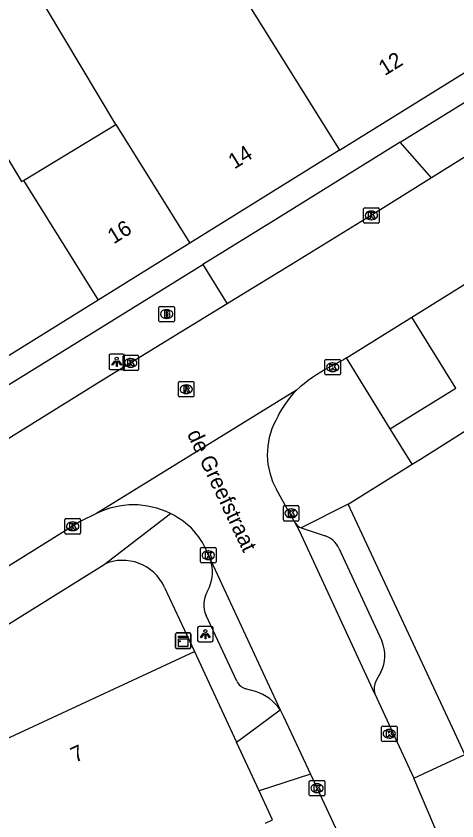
# Model space of a CAD drawing. Extents: x 160037 to 160839, y 385326 to 386441.
# Drawn here: x 160432.7 to 160461.1, y 386244.3 to 386296.3 of the extents above; entities that cross this region are included whole.
import ezdxf

# ---------------------------------------------------------------- set-up
doc = ezdxf.new("R2010")
doc.units = 0
for name, color, linetype in [('IMGEO_Brandkraan', 7, 'Continuous'), ('IMGEO_Kast', 7, 'Continuous'), ('IMGEO_Kolk', 7, 'Continuous'), ('IMGEO_Lichtpunt', 7, 'Continuous'), ('IMGEO_Openbare_ruimte_label', 7, 'Continuous'), ('IMGEO_Pand', 7, 'Continuous'), ('IMGEO_Pand_nummerreeks', 7, 'Continuous'), ('IMGEO_Rijbaan_lokaal_open', 7, 'Continuous'), ('IMGEO_Rioolput', 7, 'Continuous'), ('IMGEO_Voetpad_open', 7, 'Continuous')]:
    doc.layers.add(name, color=color, linetype=linetype)

msp = doc.modelspace()

# ---------------------------------------------------------------- linework, layer by layer
at = {"layer": 'IMGEO_Brandkraan'}
for p, q in [((160441.885, 386276.606), (160441.885, 386277.458)), ((160441.96, 386277.532), (160442.812, 386277.532)), ((160442.373, 386277.312), (160442.398, 386277.312)), ((160442.886, 386277.458), (160442.886, 386276.606)), ((160442.396, 386276.752), (160442.371, 386276.752)), ((160442.812, 386276.532), (160441.96, 386276.532))]:
    msp.add_line(p, q, dxfattribs=at)
for points in [[(160441.885, 386276.606), (160441.885, 386277.458)], [(160441.96, 386277.532), (160442.812, 386277.532)], [(160442.233, 386277.232), (160442.233, 386276.832), (160442.446, 386276.832)], [(160442.464, 386277.232), (160442.233, 386277.232)], [(160442.412, 386277.151), (160442.358, 386277.151), (160442.358, 386277.075)], [(160442.886, 386277.458), (160442.886, 386276.606)], [(160442.358, 386277.075), (160442.411, 386277.075)], [(160442.42, 386276.999), (160442.358, 386276.999), (160442.358, 386276.918)], [(160442.358, 386276.918), (160442.42, 386276.918)], [(160442.812, 386276.532), (160441.96, 386276.532)]]:
    msp.add_lwpolyline(points, dxfattribs=at)
for centre, radius, start, end in [((160441.962, 386277.456), 0.0765, 91.552, 178.448), ((160441.962, 386277.456), 0.0765, 91.552, 178.448), ((160442.413, 386277.113), 0.0379, 267.8285, 90.9355), ((160442.468, 386277.087), 0.145, 59.4692, 91.5367), ((160442.493, 386277.134), 0.0922, 285.5137, 58.1501), ((160442.81, 386277.456), 0.0765, 1.552, 88.448), ((160442.81, 386277.456), 0.0765, 1.552, 88.448), ((160442.421, 386276.958), 0.0404, 269.8759, 90.5077), ((160442.452, 386277.083), 0.251, 268.6676, 293.5347), ((160442.498, 386276.942), 0.105, 301.3115, 78.989), ((160441.962, 386276.608), 0.0765, 181.552, 268.448), ((160441.962, 386276.608), 0.0765, 181.552, 268.448), ((160442.81, 386276.608), 0.0765, 271.552, 358.448), ((160442.81, 386276.608), 0.0765, 271.552, 358.448)]:
    msp.add_arc(centre, radius, start, end, dxfattribs=at)
for centre, major_axis, ratio, start_param, end_param in [((160442.372, 386277.032), (-0.387, 0.002), 0.722429, 4.712389, 7.853982), ((160442.397, 386277.032), (-0.39, 0.002), 0.717154, 1.570796, 4.712389)]:
    msp.add_ellipse(centre, major_axis=major_axis, ratio=ratio, start_param=start_param, end_param=end_param, dxfattribs=at)
at = {"layer": 'IMGEO_Kast'}
for p, q in [((160443.023, 386256.444), (160443.864, 386256.444)), ((160443.864, 386256.444), (160443.023, 386256.444)), ((160443.948, 386256.369), (160443.948, 386255.528)), ((160443.948, 386255.528), (160443.948, 386256.369)), ((160442.948, 386255.519), (160442.948, 386256.36)), ((160442.948, 386256.36), (160442.948, 386255.519)), ((160443.873, 386255.444), (160443.032, 386255.444)), ((160443.032, 386255.444), (160443.873, 386255.444))]:
    msp.add_line(p, q, dxfattribs=at)
for points in [[(160443.143, 386256.234), (160443.743, 386256.234), (160443.743, 386256.149), (160443.143, 386256.149), (160443.143, 386256.234)], [(160443.143, 386256.059), (160443.743, 386256.059), (160443.743, 386255.57), (160443.143, 386255.57), (160443.143, 386256.059)]]:
    msp.add_lwpolyline(points, dxfattribs=at)
msp.add_circle((160443.227, 386255.908), 0.0377, dxfattribs=at)
for centre, start, end in [((160443.026, 386256.366), 92.4484, 184.2845), ((160443.026, 386256.366), 92.4484, 184.2845), ((160443.87, 386256.366), 2.4484, 94.2845), ((160443.87, 386256.366), 2.4484, 94.2845), ((160443.026, 386255.522), 182.4484, 274.2845), ((160443.026, 386255.522), 182.4484, 274.2845), ((160443.87, 386255.522), 272.4484, 4.2845), ((160443.87, 386255.522), 272.4484, 4.2845)]:
    msp.add_arc(centre, 0.0779, start, end, dxfattribs=at)
at = {"layer": 'IMGEO_Kolk'}
for p, q in [((160455.103, 386282.976), (160455.103, 386283.828)), ((160455.178, 386283.902), (160456.03, 386283.902)), ((160455.591, 386283.682), (160455.616, 386283.682)), ((160456.104, 386283.828), (160456.104, 386282.976)), ((160456.03, 386282.902), (160455.178, 386282.902)), ((160455.614, 386283.122), (160455.589, 386283.122)), ((160439.564, 386273.458), (160439.564, 386274.31)), ((160439.639, 386274.384), (160440.491, 386274.384)), ((160440.052, 386274.164), (160440.077, 386274.164)), ((160440.565, 386274.31), (160440.565, 386273.458)), ((160452.678, 386274.102), (160453.53, 386274.102)), ((160440.075, 386273.604), (160440.05, 386273.604)), ((160452.603, 386273.176), (160452.603, 386274.028)), ((160453.091, 386273.882), (160453.116, 386273.882)), ((160453.604, 386274.028), (160453.604, 386273.176)), ((160440.491, 386273.384), (160439.639, 386273.384)), ((160453.53, 386273.102), (160452.678, 386273.102)), ((160453.114, 386273.322), (160453.089, 386273.322)), ((160449.924, 386263.745), (160449.924, 386264.597)), ((160449.999, 386264.671), (160450.851, 386264.671)), ((160450.412, 386264.451), (160450.437, 386264.451)), ((160450.925, 386264.597), (160450.925, 386263.745)), ((160435.813, 386262.907), (160435.813, 386263.759)), ((160435.888, 386263.833), (160436.74, 386263.833)), ((160436.814, 386263.759), (160436.814, 386262.907)), ((160450.851, 386263.671), (160449.999, 386263.671)), ((160450.435, 386263.891), (160450.41, 386263.891)), ((160436.301, 386263.613), (160436.326, 386263.613)), ((160436.74, 386262.833), (160435.888, 386262.833)), ((160436.324, 386263.053), (160436.299, 386263.053)), ((160444.57, 386261.037), (160444.57, 386261.889)), ((160444.645, 386261.963), (160445.497, 386261.963)), ((160445.058, 386261.743), (160445.083, 386261.743)), ((160445.571, 386261.889), (160445.571, 386261.037)), ((160445.081, 386261.183), (160445.056, 386261.183)), ((160445.497, 386260.963), (160444.645, 386260.963)), ((160456.256, 386249.509), (160456.256, 386250.361)), ((160456.331, 386250.435), (160457.183, 386250.435)), ((160456.744, 386250.215), (160456.769, 386250.215)), ((160457.257, 386250.361), (160457.257, 386249.509)), ((160456.767, 386249.655), (160456.742, 386249.655)), ((160457.183, 386249.435), (160456.331, 386249.435)), ((160451.594, 386246), (160451.594, 386246.852)), ((160451.669, 386246.926), (160452.521, 386246.926)), ((160452.082, 386246.706), (160452.107, 386246.706)), ((160452.595, 386246.852), (160452.595, 386246)), ((160452.105, 386246.146), (160452.08, 386246.146)), ((160452.521, 386245.926), (160451.669, 386245.926))]:
    msp.add_line(p, q, dxfattribs=at)
for points in [[(160455.103, 386282.976), (160455.103, 386283.828)], [(160455.178, 386283.902), (160456.03, 386283.902)], [(160455.424, 386283.602), (160455.547, 386283.602), (160455.547, 386283.451), (160455.677, 386283.602), (160455.841, 386283.602), (160455.695, 386283.451), (160455.848, 386283.202), (160455.696, 386283.202), (160455.611, 386283.366), (160455.547, 386283.299), (160455.547, 386283.202), (160455.424, 386283.202), (160455.424, 386283.602)], [(160456.104, 386283.828), (160456.104, 386282.976)], [(160456.03, 386282.902), (160455.178, 386282.902)], [(160439.564, 386273.458), (160439.564, 386274.31)], [(160439.639, 386274.384), (160440.491, 386274.384)], [(160439.885, 386274.084), (160440.008, 386274.084), (160440.008, 386273.933), (160440.138, 386274.084), (160440.302, 386274.084), (160440.156, 386273.933), (160440.309, 386273.684), (160440.157, 386273.684), (160440.072, 386273.848), (160440.008, 386273.781), (160440.008, 386273.684), (160439.885, 386273.684), (160439.885, 386274.084)], [(160440.565, 386274.31), (160440.565, 386273.458)], [(160452.678, 386274.102), (160453.53, 386274.102)], [(160452.603, 386273.176), (160452.603, 386274.028)], [(160452.924, 386273.802), (160453.047, 386273.802), (160453.047, 386273.651), (160453.177, 386273.802), (160453.341, 386273.802), (160453.195, 386273.651), (160453.348, 386273.402), (160453.196, 386273.402), (160453.111, 386273.566), (160453.047, 386273.499), (160453.047, 386273.402), (160452.924, 386273.402), (160452.924, 386273.802)], [(160453.604, 386274.028), (160453.604, 386273.176)], [(160440.491, 386273.384), (160439.639, 386273.384)], [(160453.53, 386273.102), (160452.678, 386273.102)], [(160449.924, 386263.745), (160449.924, 386264.597)], [(160449.999, 386264.671), (160450.851, 386264.671)], [(160450.245, 386264.371), (160450.368, 386264.371), (160450.368, 386264.22), (160450.498, 386264.371), (160450.662, 386264.371), (160450.516, 386264.22), (160450.669, 386263.971), (160450.517, 386263.971), (160450.432, 386264.135), (160450.368, 386264.068), (160450.368, 386263.971), (160450.245, 386263.971), (160450.245, 386264.371)], [(160450.925, 386264.597), (160450.925, 386263.745)], [(160435.813, 386262.907), (160435.813, 386263.759)], [(160435.888, 386263.833), (160436.74, 386263.833)], [(160436.814, 386263.759), (160436.814, 386262.907)], [(160450.851, 386263.671), (160449.999, 386263.671)], [(160436.134, 386263.533), (160436.257, 386263.533), (160436.257, 386263.382), (160436.387, 386263.533), (160436.551, 386263.533), (160436.405, 386263.382), (160436.558, 386263.133), (160436.406, 386263.133), (160436.321, 386263.297), (160436.257, 386263.23), (160436.257, 386263.133), (160436.134, 386263.133), (160436.134, 386263.533)], [(160436.74, 386262.833), (160435.888, 386262.833)], [(160444.57, 386261.037), (160444.57, 386261.889)], [(160444.645, 386261.963), (160445.497, 386261.963)], [(160444.891, 386261.663), (160445.014, 386261.663), (160445.014, 386261.512), (160445.144, 386261.663), (160445.308, 386261.663), (160445.162, 386261.512), (160445.315, 386261.263), (160445.163, 386261.263), (160445.078, 386261.427), (160445.014, 386261.36), (160445.014, 386261.263), (160444.891, 386261.263), (160444.891, 386261.663)], [(160445.571, 386261.889), (160445.571, 386261.037)], [(160445.497, 386260.963), (160444.645, 386260.963)], [(160456.256, 386249.509), (160456.256, 386250.361)], [(160456.331, 386250.435), (160457.183, 386250.435)], [(160456.577, 386250.135), (160456.7, 386250.135), (160456.7, 386249.984), (160456.83, 386250.135), (160456.994, 386250.135), (160456.848, 386249.984), (160457.001, 386249.735), (160456.849, 386249.735), (160456.764, 386249.899), (160456.7, 386249.832), (160456.7, 386249.735), (160456.577, 386249.735), (160456.577, 386250.135)], [(160457.257, 386250.361), (160457.257, 386249.509)], [(160457.183, 386249.435), (160456.331, 386249.435)], [(160451.594, 386246), (160451.594, 386246.852)], [(160451.669, 386246.926), (160452.521, 386246.926)], [(160451.915, 386246.626), (160452.038, 386246.626), (160452.038, 386246.475), (160452.168, 386246.626), (160452.332, 386246.626), (160452.186, 386246.475), (160452.339, 386246.226), (160452.187, 386246.226), (160452.102, 386246.39), (160452.038, 386246.323), (160452.038, 386246.226), (160451.915, 386246.226), (160451.915, 386246.626)], [(160452.595, 386246.852), (160452.595, 386246)], [(160452.521, 386245.926), (160451.669, 386245.926)]]:
    msp.add_lwpolyline(points, dxfattribs=at)
for centre, start, end in [((160455.18, 386283.826), 91.552, 178.448), ((160455.18, 386283.826), 91.552, 178.448), ((160456.028, 386283.826), 1.552, 88.448), ((160456.028, 386283.826), 1.552, 88.448), ((160455.18, 386282.978), 181.552, 268.448), ((160455.18, 386282.978), 181.552, 268.448), ((160456.028, 386282.978), 271.552, 358.448), ((160456.028, 386282.978), 271.552, 358.448), ((160439.641, 386274.308), 91.552, 178.448), ((160439.641, 386274.308), 91.552, 178.448), ((160440.489, 386274.308), 1.552, 88.448), ((160440.489, 386274.308), 1.552, 88.448), ((160452.68, 386274.026), 91.552, 178.448), ((160452.68, 386274.026), 91.552, 178.448), ((160453.528, 386274.026), 1.552, 88.448), ((160453.528, 386274.026), 1.552, 88.448), ((160439.641, 386273.46), 181.552, 268.448), ((160439.641, 386273.46), 181.552, 268.448), ((160440.489, 386273.46), 271.552, 358.448), ((160440.489, 386273.46), 271.552, 358.448), ((160452.68, 386273.178), 181.552, 268.448), ((160452.68, 386273.178), 181.552, 268.448), ((160453.528, 386273.178), 271.552, 358.448), ((160453.528, 386273.178), 271.552, 358.448), ((160450.001, 386264.595), 91.552, 178.448), ((160450.001, 386264.595), 91.552, 178.448), ((160450.849, 386264.595), 1.552, 88.448), ((160450.849, 386264.595), 1.552, 88.448), ((160435.89, 386263.757), 91.552, 178.448), ((160435.89, 386263.757), 91.552, 178.448), ((160436.738, 386263.757), 1.552, 88.448), ((160436.738, 386263.757), 1.552, 88.448), ((160450.001, 386263.747), 181.552, 268.448), ((160450.001, 386263.747), 181.552, 268.448), ((160450.849, 386263.747), 271.552, 358.448), ((160450.849, 386263.747), 271.552, 358.448), ((160435.89, 386262.909), 181.552, 268.448), ((160435.89, 386262.909), 181.552, 268.448), ((160436.738, 386262.909), 271.552, 358.448), ((160436.738, 386262.909), 271.552, 358.448), ((160444.647, 386261.887), 91.552, 178.448), ((160444.647, 386261.887), 91.552, 178.448), ((160445.495, 386261.887), 1.552, 88.448), ((160445.495, 386261.887), 1.552, 88.448), ((160444.647, 386261.039), 181.552, 268.448), ((160444.647, 386261.039), 181.552, 268.448), ((160445.495, 386261.039), 271.552, 358.448), ((160445.495, 386261.039), 271.552, 358.448), ((160456.333, 386250.359), 91.552, 178.448), ((160456.333, 386250.359), 91.552, 178.448), ((160457.181, 386250.359), 1.552, 88.448), ((160457.181, 386250.359), 1.552, 88.448), ((160456.333, 386249.511), 181.552, 268.448), ((160456.333, 386249.511), 181.552, 268.448), ((160457.181, 386249.511), 271.552, 358.448), ((160457.181, 386249.511), 271.552, 358.448), ((160451.671, 386246.85), 91.552, 178.448), ((160451.671, 386246.85), 91.552, 178.448), ((160452.519, 386246.85), 1.552, 88.448), ((160452.519, 386246.85), 1.552, 88.448), ((160451.671, 386246.002), 181.552, 268.448), ((160451.671, 386246.002), 181.552, 268.448), ((160452.519, 386246.002), 271.552, 358.448), ((160452.519, 386246.002), 271.552, 358.448)]:
    msp.add_arc(centre, 0.0765, start, end, dxfattribs=at)
for centre, major_axis, ratio, start_param, end_param in [((160455.59, 386283.402), (-0.387, 0.002), 0.722429, 4.712389, 7.853982), ((160455.615, 386283.402), (-0.39, 0.002), 0.717154, 1.570796, 4.712389), ((160440.051, 386273.884), (-0.387, 0.002), 0.722429, 4.712389, 7.853982), ((160440.076, 386273.884), (-0.39, 0.002), 0.717154, 1.570796, 4.712389), ((160453.09, 386273.602), (-0.387, 0.002), 0.722429, 4.712389, 7.853982), ((160453.115, 386273.602), (-0.39, 0.002), 0.717154, 1.570796, 4.712389), ((160450.411, 386264.171), (-0.387, 0.002), 0.722429, 4.712389, 7.853982), ((160450.436, 386264.171), (-0.39, 0.002), 0.717154, 1.570796, 4.712389), ((160436.3, 386263.333), (-0.387, 0.002), 0.722429, 4.712389, 7.853982), ((160436.325, 386263.333), (-0.39, 0.002), 0.717154, 1.570796, 4.712389), ((160445.057, 386261.463), (-0.387, 0.002), 0.722429, 4.712389, 7.853982), ((160445.082, 386261.463), (-0.39, 0.002), 0.717154, 1.570796, 4.712389), ((160456.743, 386249.935), (-0.387, 0.002), 0.722429, 4.712389, 7.853982), ((160456.768, 386249.935), (-0.39, 0.002), 0.717154, 1.570796, 4.712389), ((160452.081, 386246.426), (-0.387, 0.002), 0.722429, 4.712389, 7.853982), ((160452.106, 386246.426), (-0.39, 0.002), 0.717154, 1.570796, 4.712389)]:
    msp.add_ellipse(centre, major_axis=major_axis, ratio=ratio, start_param=start_param, end_param=end_param, dxfattribs=at)
at = {"layer": 'IMGEO_Lichtpunt'}
for p, q in [((160438.66, 386274.356), (160438.66, 386273.549)), ((160438.66, 386274.356), (160438.66, 386273.549)), ((160439.562, 386274.451), (160438.754, 386274.451)), ((160439.562, 386274.451), (160438.754, 386274.451)), ((160439.656, 386273.549), (160439.656, 386274.356)), ((160439.656, 386273.549), (160439.656, 386274.356)), ((160438.754, 386273.455), (160439.562, 386273.455)), ((160438.754, 386273.455), (160439.562, 386273.455)), ((160444.384, 386256.768), (160444.384, 386255.961)), ((160444.384, 386256.768), (160444.384, 386255.961)), ((160445.286, 386256.863), (160444.478, 386256.863)), ((160445.286, 386256.863), (160444.478, 386256.863)), ((160445.38, 386255.961), (160445.38, 386256.768)), ((160445.38, 386255.961), (160445.38, 386256.768)), ((160444.478, 386255.867), (160445.286, 386255.867)), ((160444.478, 386255.867), (160445.286, 386255.867))]:
    msp.add_line(p, q, dxfattribs=at)
for points in [[(160439.034, 386274.02), (160439.073, 386273.992), (160438.885, 386273.73), (160438.847, 386273.757), (160439.034, 386274.02)], [(160439.136, 386273.972), (160439.183, 386273.972), (160439.183, 386273.65), (160439.136, 386273.65), (160439.136, 386273.972)], [(160439.246, 386273.992), (160439.284, 386274.019), (160439.471, 386273.757), (160439.432, 386273.729), (160439.246, 386273.992)], [(160444.758, 386256.432), (160444.797, 386256.404), (160444.609, 386256.142), (160444.571, 386256.169), (160444.758, 386256.432)], [(160444.86, 386256.384), (160444.907, 386256.384), (160444.907, 386256.062), (160444.86, 386256.062), (160444.86, 386256.384)], [(160444.97, 386256.404), (160445.008, 386256.431), (160445.195, 386256.169), (160445.156, 386256.141), (160444.97, 386256.404)]]:
    msp.add_lwpolyline(points, dxfattribs=at)
for centre in [(160439.159, 386274.154), (160444.883, 386256.566)]:
    msp.add_circle(centre, 0.0994, dxfattribs=at)
for centre, start, end in [((160438.754, 386274.356), 90, 180), ((160438.754, 386274.356), 90, 180), ((160439.562, 386274.356), 0, 90), ((160439.562, 386274.356), 0, 90), ((160438.754, 386273.549), 180, 270), ((160438.754, 386273.549), 180, 270), ((160439.562, 386273.549), 270, 0), ((160439.562, 386273.549), 270, 360), ((160444.478, 386256.768), 90, 180), ((160444.478, 386256.768), 90, 180), ((160445.286, 386256.768), 0, 90), ((160445.286, 386256.768), 0, 90), ((160444.478, 386255.961), 180, 270), ((160444.478, 386255.961), 180, 270), ((160445.286, 386255.961), 270, 0), ((160445.286, 386255.961), 270, 360)]:
    msp.add_arc(centre, 0.0946, start, end, dxfattribs=at)
at = {"layer": 'IMGEO_Pand'}
for points in [[(160439.101, 386289.281), (160434.622, 386296.761), (160438.368, 386299.037), (160444.206, 386302.584), (160445.405, 386300.659)], [(160445.405, 386300.659), (160453.537, 386287.607)], [(160453.537, 386287.607), (160463.302, 386293.669)], [(160433.134, 386285.657), (160439.101, 386289.281)], [(160439.101, 386289.281), (160443.88, 386281.611)], [(160424.163, 386284.438), (160431.143, 386288.677), (160433.02, 386285.588), (160433.134, 386285.657)], [(160453.537, 386287.607), (160443.88, 386281.611)], [(160433.134, 386285.657), (160437.951, 386277.931)], [(160458.243, 386267.339), (160458.768, 386267.665), (160487.05, 386285.545)], [(160443.88, 386281.611), (160437.951, 386277.931)], [(160437.951, 386277.931), (160428.046, 386271.782)], [(160454.094, 386264.765), (160458.243, 386267.339)], [(160461.639, 386248.6), (160460.986, 386250), (160454.094, 386264.765)], [(160422.193, 386244.45), (160426.737, 386246.557), (160426.51, 386247.048), (160432.875, 386250), (160444.181, 386255.244)], [(160444.181, 386255.244), (160446.613, 386250), (160446.894, 386249.394)], [(160448.347, 386246.26), (160446.894, 386249.394)], [(160448.771, 386244.175), (160449.218, 386244.382), (160448.347, 386246.26)]]:
    msp.add_lwpolyline(points, dxfattribs=at)
at = {"layer": 'IMGEO_Rijbaan_lokaal_open'}
for points in [[(160472.005, 386293.642), (160459.483, 386285.821)], [(160459.483, 386285.821), (160456.049, 386283.676), (160450.444, 386280.242), (160446.455, 386277.798), (160446.285, 386277.694)], [(160458.205, 386276.823), (160466.379, 386281.902), (160467.143, 386282.379)], [(160446.285, 386277.694), (160443.3, 386275.865), (160438.175, 386272.725), (160430.743, 386268.127)], [(160453.986, 386274.201), (160458.205, 386276.823)], [(160453.986, 386274.201), (160453.803, 386274.087), (160452.915, 386273.624)], [(160450.759, 386272.12), (160437.847, 386264.151)], [(160450.687, 386263.554), (160450.159, 386264.466), (160449.475, 386265.698)], [(160437.847, 386264.151), (160436.793, 386263.633), (160419.211, 386252.68), (160414.901, 386250), (160406.174, 386244.574), (160399.731, 386240.558), (160394.903, 386237.536)], [(160455.832, 386252.51), (160450.955, 386263.031), (160450.687, 386263.554)], [(160445.097, 386261.416), (160445.23, 386261.129)], [(160445.23, 386261.129), (160449.721, 386251.484)], [(160455.832, 386252.51), (160456.984, 386250), (160458.341, 386247.067)], [(160449.721, 386251.484), (160449.915, 386251.104), (160450.431, 386250), (160451.676, 386247.327)], [(160451.676, 386247.327), (160453.586, 386243.227)], [(160462.236, 386238.294), (160460.191, 386242.722), (160458.341, 386247.067)]]:
    msp.add_lwpolyline(points, dxfattribs=at)
for centre, radius, start, end in [((160458.603, 386263.172), 11.899, 118.5575, 131.2409), ((160455.704, 386267.315), 6.895, 135.8237, 155.6587), ((160453.567, 386267.976), 4.684, 152.2545, 209.1075), ((160440.235, 386259.395), 5.322, 63.2919, 116.6601), ((160440.648, 386259.878), 4.707, 19.0716, 65.1409)]:
    msp.add_arc(centre, radius, start, end, dxfattribs=at)
at = {"layer": 'IMGEO_Rioolput'}
for p, q in [((160443.147, 386271.757), (160443.147, 386272.609)), ((160443.222, 386272.683), (160444.074, 386272.683)), ((160444.148, 386272.609), (160444.148, 386271.757)), ((160443.635, 386272.463), (160443.66, 386272.463)), ((160444.074, 386271.683), (160443.222, 386271.683)), ((160443.658, 386271.903), (160443.633, 386271.903))]:
    msp.add_line(p, q, dxfattribs=at)
for points in [[(160443.147, 386271.757), (160443.147, 386272.609)], [(160443.222, 386272.683), (160444.074, 386272.683)], [(160444.148, 386272.609), (160444.148, 386271.757)], [(160443.736, 386272.381), (160443.484, 386272.383), (160443.484, 386271.983)], [(160443.484, 386271.983), (160443.608, 386271.983), (160443.608, 386272.145), (160443.619, 386272.145)], [(160443.662, 386272.302), (160443.608, 386272.302), (160443.608, 386272.221)], [(160443.608, 386272.221), (160443.66, 386272.221)], [(160443.666, 386272.116), (160443.737, 386271.983), (160443.877, 386271.983), (160443.812, 386272.109)], [(160444.074, 386271.683), (160443.222, 386271.683)]]:
    msp.add_lwpolyline(points, dxfattribs=at)
for centre, radius, start, end in [((160443.224, 386272.607), 0.0765, 91.552, 178.448), ((160443.224, 386272.607), 0.0765, 91.552, 178.448), ((160444.072, 386272.607), 0.0765, 1.552, 88.448), ((160444.072, 386272.607), 0.0765, 1.552, 88.448), ((160443.618, 386272.092), 0.0533, 26.0293, 88.6989), ((160443.644, 386272.41), 0.19, 274.7715, 282.9687), ((160443.668, 386272.206), 0.0964, 77.0061, 93.1865), ((160443.682, 386272.263), 0.0378, 276.6634, 79.6772), ((160443.735, 386272.271), 0.109, 350.3612, 89.416), ((160443.733, 386272.271), 0.112, 277.5842, 350.9817), ((160443.717, 386272.056), 0.108, 29.5134, 73.7905), ((160443.224, 386271.759), 0.0765, 181.552, 268.448), ((160443.224, 386271.759), 0.0765, 181.552, 268.448), ((160444.072, 386271.759), 0.0765, 271.552, 358.448), ((160444.072, 386271.759), 0.0765, 271.552, 358.448)]:
    msp.add_arc(centre, radius, start, end, dxfattribs=at)
for centre, major_axis, ratio, start_param, end_param in [((160443.634, 386272.183), (-0.387, 0.002), 0.722429, 4.712389, 7.853982), ((160443.659, 386272.183), (-0.39, 0.002), 0.717154, 1.570796, 4.712389)]:
    msp.add_ellipse(centre, major_axis=major_axis, ratio=ratio, start_param=start_param, end_param=end_param, dxfattribs=at)
at = {"layer": 'IMGEO_Voetpad_open'}
for points in [[(160457.471, 386288.127), (160470.926, 386296.453)], [(160457.471, 386288.127), (160449.596, 386283.254), (160444.725, 386280.241)], [(160459.483, 386285.821), (160457.471, 386288.127)], [(160428.432, 386270.16), (160444.725, 386280.241)], [(160444.725, 386280.241), (160446.285, 386277.694)], [(160456.823, 386269.628), (160457.112, 386269.807), (160461.063, 386272.258), (160458.205, 386276.823)], [(160456.823, 386269.628), (160455.087, 386272.427), (160453.986, 386274.201)], [(160458.243, 386267.339), (160456.823, 386269.628)], [(160454.094, 386264.765), (160451.076, 386263.231)], [(160438.341, 386260.875), (160442.627, 386264.149)], [(160451.076, 386263.231), (160452.616, 386262.713)], [(160453.5, 386261.921), (160456.271, 386255.931)], [(160419.906, 386249.382), (160420.897, 386250), (160438.341, 386260.875)], [(160442.245, 386259.389), (160444.181, 386255.244)], [(160445.009, 386259.111), (160445.148, 386259.404)], [(160446.915, 386253.33), (160444.933, 386257.58)], [(160456.208, 386253.914), (160455.913, 386253.37)], [(160448.11, 386252.659), (160447.475, 386252.847)], [(160446.894, 386249.394), (160447.714, 386250), (160449.721, 386251.484)], [(160458.341, 386247.067), (160461.639, 386248.6)], [(160451.676, 386247.327), (160448.347, 386246.26)]]:
    msp.add_lwpolyline(points, dxfattribs=at)
for centre, radius, start, end in [((160451.295, 386263.891), 0.696, 208.985, 251.607), ((160452.14, 386261.292), 1.499, 24.8165, 71.4674), ((160439.549, 386258.179), 2.955, 24.1813, 114.1416), ((160442.785, 386260.381), 2.557, 337.5445, 17.0123), ((160446.409, 386258.274), 1.632, 149.1383, 205.1779), ((160454.227, 386254.985), 2.253, 331.6, 24.822), ((160447.729, 386253.707), 0.897, 204.8722, 253.5723), ((160456.886, 386252.845), 1.105, 151.6212, 197.6176), ((160447.254, 386249.794), 2.99, 34.416, 73.3729)]:
    msp.add_arc(centre, radius, start, end, dxfattribs=at)

# ---------------------------------------------------------------- texts
at = {"layer": 'IMGEO_Openbare_ruimte_label'}
msp.add_text('de Greefstraat', height=1, rotation=295.4633, dxfattribs=at).set_placement((160443.676, 386269.304))
at = {"layer": 'IMGEO_Pand_nummerreeks'}
for s, rotation, p in [('12', 31.8335, (160456.464, 386292.389)), ('14', 31.8335, (160446.755, 386286.363)), ('16', 31.8314, (160438.961, 386281.525)), ('7', 24.8836, (160436.476, 386248.054))]:
    msp.add_text(s, height=1, rotation=rotation, dxfattribs=at).set_placement(p)

doc.saveas('drawing.dxf')
